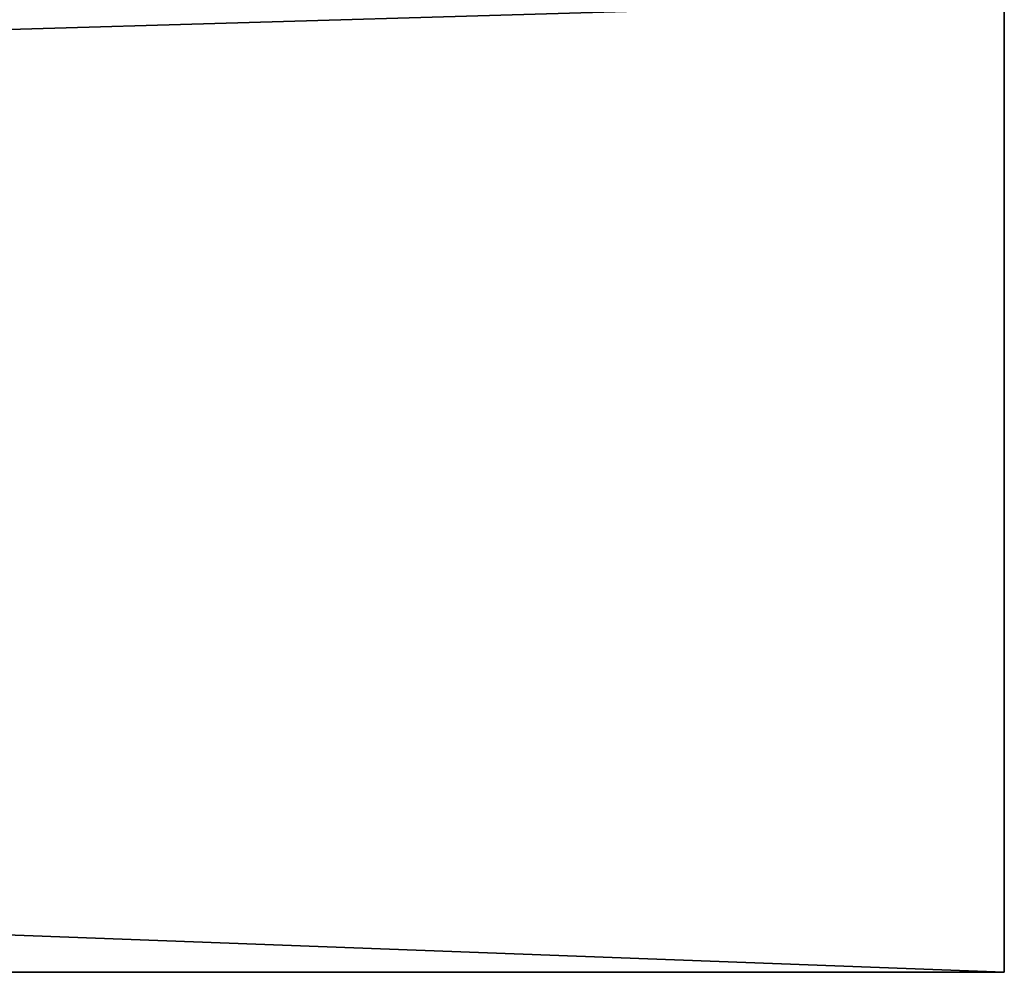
# Model space of a CAD drawing. Extents: x 226 to 378, y -30 to 313.
# Tile 382 of 656: x 373.53 to 378.04, y 81.05 to 85.41. Entities that reach past the tile are written whole.
import ezdxf

# ---------------------------------------------------------------- set-up
doc = ezdxf.new("R2010")
doc.units = 0
doc.header["$LTSCALE"] = 25.4
doc.layers.get('0').update_dxf_attribs({"color": 13, "linetype": 'CONTINUOUS'})
doc.layers.add('USER_LIBRARY_DIN_RAIL_DEFA', color=254, linetype='CONTINUOUS')

# ---------------------------------------------------------------- blocks, each defined once
blk = doc.blocks.new('EWON_2005CD_4005CD_COSY141')
at = {"layer": 'USER_LIBRARY_DIN_RAIL_DEFA', "color": 0}
for p, q in [((152.4, 231.706, 22.86), (0, 231.706, 20.32)), ((0, 231.706, 20.32), (152.4, 231.706, 20.32)), ((152.4, 231.706, 22.86), (0, 231.706, 22.86)), ((0, 231.706, 22.86), (0, 231.706, 20.32)), ((152.4, 231.706, 22.86), (0, 231.706, 20.32)), ((0, 231.706, 20.32), (152.4, 231.706, 20.32)), ((0, 231.706, 20.32), (0, 227.261, 20.32)), ((0, 227.261, 20.32), (152.4, 231.706, 20.32)), ((0, 227.261, 20.32), (152.4, 231.706, 20.32)), ((152.4, 225.991, 22.86), (0, 231.706, 22.86)), ((152.4, 231.706, 22.86), (0, 231.706, 22.86)), ((0, 225.991, 22.86), (0, 231.706, 22.86)), ((152.4, 225.991, 22.86), (0, 231.706, 22.86)), ((0, 225.991, 22.86), (0, 231.706, 22.86)), ((0, 227.261, 20.32), (0, 231.706, 22.86)), ((0, 231.706, 22.86), (0, 231.706, 20.32)), ((0, 227.261, 20.32), (0, 231.706, 22.86)), ((0, 231.706, 20.32), (0, 227.261, 20.32))]:
    blk.add_line(p, q, dxfattribs=at)
at = {"layer": 'USER_LIBRARY_DIN_RAIL_DEFA', "color": 254}
mesh = blk.add_polyface(dxfattribs=at)
corners = [(152.4, 231.706, 22.86), (0, 231.706, 20.32), (152.4, 231.706, 20.32)]
mesh.append_faces([[corners[k] for k in face] for face in [(0, 1, 2)]], dxfattribs={"color": 254})
mesh = blk.add_polyface(dxfattribs=at)
corners = [(0, 231.706, 22.86), (0, 231.706, 20.32), (152.4, 231.706, 22.86)]
mesh.append_faces([[corners[k] for k in face] for face in [(0, 1, 2)]], dxfattribs={"color": 254})
mesh = blk.add_polyface(dxfattribs=at)
corners = [(152.4, 231.706, 20.32), (0, 231.706, 20.32), (0, 227.261, 20.32)]
mesh.append_faces([[corners[k] for k in face] for face in [(0, 1, 2)]], dxfattribs={"color": 254})
mesh = blk.add_polyface(dxfattribs=at)
corners = [(152.4, 231.706, 20.32), (0, 227.261, 20.32), (152.4, 227.261, 20.32)]
mesh.append_faces([[corners[k] for k in face] for face in [(0, 1, 2)]], dxfattribs={"color": 254})
mesh = blk.add_polyface(dxfattribs=at)
corners = [(152.4, 225.991, 22.86), (0, 231.706, 22.86), (152.4, 231.706, 22.86)]
mesh.append_faces([[corners[k] for k in face] for face in [(0, 1, 2)]], dxfattribs={"color": 254})
mesh = blk.add_polyface(dxfattribs=at)
corners = [(152.4, 225.991, 22.86), (0, 225.991, 22.86), (0, 231.706, 22.86)]
mesh.append_faces([[corners[k] for k in face] for face in [(0, 1, 2)]], dxfattribs={"color": 254})
mesh = blk.add_polyface(dxfattribs=at)
corners = [(0, 231.706, 22.86), (0, 225.991, 22.86), (0, 227.261, 20.32)]
mesh.append_faces([[corners[k] for k in face] for face in [(0, 1, 2)]], dxfattribs={"color": 254})
mesh = blk.add_polyface(dxfattribs=at)
corners = [(0, 231.706, 22.86), (0, 227.261, 20.32), (0, 231.706, 20.32)]
mesh.append_faces([[corners[k] for k in face] for face in [(0, 1, 2)]], dxfattribs={"color": 254})

msp = doc.modelspace()

# ---------------------------------------------------------------- block references
at = {"color": 0, "rotation": 179.9999999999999}
msp.add_blockref('EWON_2005CD_4005CD_COSY141', (378.0374, 312.7553), dxfattribs=at)

doc.saveas('drawing.dxf')
